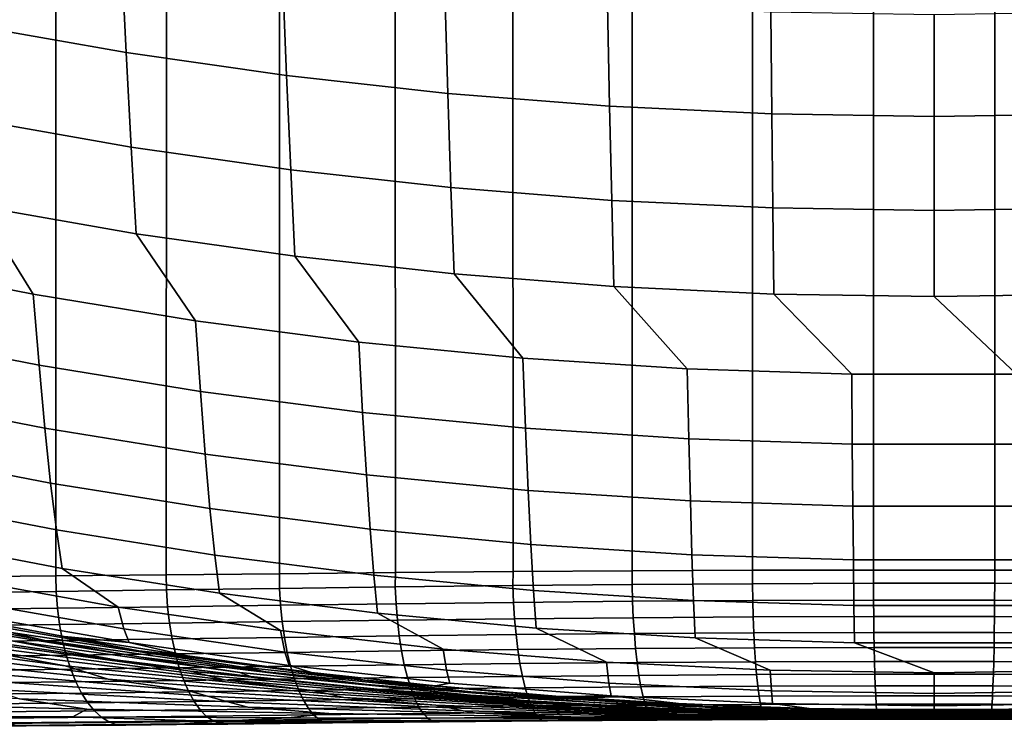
# Model space of a CAD drawing. Header units: metres. Extents: x -109 to 109, y -100 to 58.
# Tile 196 of 642: x -4.59 to 0.35, y -100.19 to -96.64. Entities that reach past the tile are written whole.
import ezdxf

# ---------------------------------------------------------------- set-up
doc = ezdxf.new("R2010")
doc.units = ezdxf.units.M
doc.layers.add('solid_21_062_100_XXX', color=7, linetype='CONTINUOUS')

msp = doc.modelspace()

# ---------------------------------------------------------------- linework, layer by layer
at = {"layer": 'solid_21_062_100_XXX'}
for points in [[(-4.889292, -96.149818, 8.679727), (-4.85934, -96.663986, 7.422805), (-4.057991, -96.804779, 7.476767), (-4.083229, -96.291573, 8.739078)], [(-4.083229, -96.291573, 8.739078), (-4.057991, -96.804779, 7.476767), (-3.251984, -96.920227, 7.521014), (-3.272357, -96.407814, 8.787746)], [(-3.272357, -96.407814, 8.787746), (-3.251984, -96.920227, 7.521014), (-2.44225, -97.010162, 7.555484), (-2.457637, -96.498367, 8.825663)], [(-2.457637, -96.498367, 8.825663), (-2.44225, -97.010162, 7.555484), (-1.62972, -97.074463, 7.580129), (-1.640029, -96.563118, 8.852773)], [(-4.949234, -99.43718, -96.64222), (-4.948708, -96.541832, -96.644028), (-4.410548, -96.545723, -96.929161), (-4.411044, -99.432831, -96.927414)], [(-4.411044, -99.432831, -96.927414), (-4.410548, -96.545723, -96.929161), (-3.856019, -96.549744, -97.181007), (-3.856352, -99.427605, -97.179375)], [(-3.856352, -99.427605, -97.179375), (-3.856019, -96.549744, -97.181007), (-3.28719, -96.553696, -97.398636), (-3.287289, -99.422012, -97.397102)], [(-2.706047, -99.416542, -97.579773), (-3.287289, -99.422012, -97.397102), (-3.28719, -96.553696, -97.398636), (-2.706185, -96.557373, -97.581223)], [(-2.114857, -99.411629, -97.726677), (-2.706047, -99.416542, -97.579773), (-2.706185, -96.557373, -97.581223), (-2.11517, -96.56057, -97.728096)], [(-1.515958, -99.407616, -97.837296), (-2.114857, -99.411629, -97.726677), (-2.11517, -96.56057, -97.728096), (-1.516345, -96.563133, -97.838715)], [(-1.640029, -96.563118, 8.852773), (-1.62972, -97.074463, 7.580129), (-0.815326, -97.113083, 7.59493), (-0.820496, -96.602005, 8.869055)], [(-0.911579, -99.404793, -97.91124), (-1.515958, -99.407616, -97.837296), (-1.516345, -96.563133, -97.838715), (-0.911945, -96.564919, -97.912682)], [(-0.303935, -99.403336, -97.94825), (-0.911579, -99.404793, -97.91124), (-0.911945, -96.564919, -97.912682), (-0.304214, -96.565834, -97.949722)], [(0.304765, -99.403343, -97.948227), (-0.303935, -99.403336, -97.94825), (-0.304214, -96.565834, -97.949722), (0.304607, -96.565834, -97.949707)], [(0.912314, -99.4048, -97.911171), (0.304765, -99.403343, -97.948227), (0.304607, -96.565834, -97.949707), (0.912271, -96.564919, -97.912651)], [(0, -96.614975, 8.874486), (-0.820496, -96.602005, 8.869055), (-0.815326, -97.113083, 7.59493), (0, -97.125961, 7.599868)], [(0.820496, -96.602005, 8.869055), (0, -96.614975, 8.874486), (0, -97.125961, 7.599868), (0.815326, -97.113083, 7.59493)], [(-4.85934, -96.663986, 7.422805), (-4.829227, -97.139534, 6.150465), (-4.032626, -97.279213, 6.199165), (-4.057991, -96.804779, 7.476767)], [(-4.057991, -96.804779, 7.476767), (-4.032626, -97.279213, 6.199165), (-3.231514, -97.393738, 6.239096), (-3.251984, -96.920227, 7.521014)], [(-3.251984, -96.920227, 7.521014), (-3.231514, -97.393738, 6.239096), (-2.426794, -97.482948, 6.270201), (-2.44225, -97.010162, 7.555484)], [(-2.44225, -97.010162, 7.555484), (-2.426794, -97.482948, 6.270201), (-1.619367, -97.546738, 6.29244), (-1.62972, -97.074463, 7.580129)], [(-1.62972, -97.074463, 7.580129), (-1.619367, -97.546738, 6.29244), (-0.810135, -97.585037, 6.305796), (-0.815326, -97.113083, 7.59493)], [(0, -97.125961, 7.599868), (-0.815326, -97.113083, 7.59493), (-0.810135, -97.585037, 6.305796), (0, -97.597816, 6.310252)], [(0.815326, -97.113083, 7.59493), (0, -97.125961, 7.599868), (0, -97.597816, 6.310252), (0.810135, -97.585037, 6.305796)], [(-4.829227, -97.139534, 6.150465), (-4.798885, -97.576027, 4.863899), (-4.007076, -97.714432, 4.907468), (-4.032626, -97.279213, 6.199165)], [(-4.032626, -97.279213, 6.199165), (-4.007076, -97.714432, 4.907468), (-3.210902, -97.827911, 4.943189), (-3.231514, -97.393738, 6.239096)], [(-5.585456, -97.412849, 4.812533), (-5.335222, -97.858475, 3.53206), (-4.524711, -98.01815, 3.577017), (-4.798885, -97.576027, 4.863899)], [(-3.231514, -97.393738, 6.239096), (-3.210902, -97.827911, 4.943189), (-2.411234, -97.916298, 4.971013), (-2.426794, -97.482948, 6.270201)], [(-2.426794, -97.482948, 6.270201), (-2.411234, -97.916298, 4.971013), (-1.608945, -97.979492, 4.990906), (-1.619367, -97.546738, 6.29244)], [(-1.619367, -97.546738, 6.29244), (-1.608945, -97.979492, 4.990906), (-0.804909, -98.017448, 5.002853), (-0.810135, -97.585037, 6.305796)], [(-4.798885, -97.576027, 4.863899), (-4.524711, -98.01815, 3.577017), (-3.709055, -98.15152, 3.614568), (-4.007076, -97.714432, 4.907468)], [(0, -97.597816, 6.310252), (-0.810135, -97.585037, 6.305796), (-0.804909, -98.017448, 5.002853), (0, -98.030106, 5.006839)], [(0.810135, -97.585037, 6.305796), (0, -97.597816, 6.310252), (0, -98.030106, 5.006839), (0.804909, -98.017448, 5.002853)], [(-4.007076, -97.714432, 4.907468), (-3.709055, -98.15152, 3.614568), (-2.889189, -98.258423, 3.644667), (-3.210902, -97.827911, 4.943189)], [(-5.335222, -97.858475, 3.53206), (-5.301297, -98.216835, 2.224715), (-4.495674, -98.374718, 2.264009), (-4.524711, -98.01815, 3.577017)], [(-3.210902, -97.827911, 4.943189), (-2.889189, -98.258423, 3.644667), (-2.066047, -98.338699, 3.667269), (-2.411234, -97.916298, 4.971013)], [(-2.411234, -97.916298, 4.971013), (-2.066047, -98.338699, 3.667269), (-1.240564, -98.392265, 3.68235), (-1.608945, -97.979492, 4.990906)], [(-1.608945, -97.979492, 4.990906), (-1.240564, -98.392265, 3.68235), (-0.413677, -98.419067, 3.689898), (-0.804909, -98.017448, 5.002853)], [(-4.524711, -98.01815, 3.577017), (-4.495674, -98.374718, 2.264009), (-3.685072, -98.506584, 2.296829), (-3.709055, -98.15152, 3.614568)], [(-0.804909, -98.017448, 5.002853), (-0.413677, -98.419067, 3.689898), (0.413677, -98.419067, 3.689898), (0, -98.030106, 5.006839)], [(0, -98.030106, 5.006839), (0.413677, -98.419067, 3.689898), (1.240564, -98.392265, 3.68235), (0.804909, -98.017448, 5.002853)], [(-3.709055, -98.15152, 3.614568), (-3.685072, -98.506584, 2.296829), (-2.870395, -98.612267, 2.323134), (-2.889189, -98.258423, 3.644667)], [(-5.301297, -98.216835, 2.224715), (-5.267251, -98.535042, 0.906671), (-4.466544, -98.690987, 0.940466), (-4.495674, -98.374718, 2.264009)], [(-2.889189, -98.258423, 3.644667), (-2.870395, -98.612267, 2.323134), (-2.052547, -98.691628, 2.342887), (-2.066047, -98.338699, 3.667269)], [(-2.066047, -98.338699, 3.667269), (-2.052547, -98.691628, 2.342887), (-1.232434, -98.744583, 2.356067), (-1.240564, -98.392265, 3.68235)], [(-4.495674, -98.374718, 2.264009), (-4.466544, -98.690987, 0.940466), (-3.661019, -98.82122, 0.968691), (-3.685072, -98.506584, 2.296829)], [(-1.240564, -98.392265, 3.68235), (-1.232434, -98.744583, 2.356067), (-0.410962, -98.771088, 2.362663), (-0.413677, -98.419067, 3.689898)], [(0.413677, -98.419067, 3.689898), (-0.413677, -98.419067, 3.689898), (-0.410962, -98.771088, 2.362663), (0.410962, -98.771088, 2.362663)], [(-5.267251, -98.535042, 0.906671), (-5.2331, -98.812782, -0.420832), (-4.437335, -98.966652, -0.392372), (-4.466544, -98.690987, 0.940466)], [(-3.685072, -98.506584, 2.296829), (-3.661019, -98.82122, 0.968691), (-2.851551, -98.925598, 0.991312), (-2.870395, -98.612267, 2.323134)], [(-2.870395, -98.612267, 2.323134), (-2.851551, -98.925598, 0.991312), (-2.039014, -99.003975, 1.008297), (-2.052547, -98.691628, 2.342887)], [(-4.466544, -98.690987, 0.940466), (-4.437335, -98.966652, -0.392372), (-3.636908, -99.095146, -0.368605), (-3.661019, -98.82122, 0.968691)], [(-2.052547, -98.691628, 2.342887), (-2.039014, -99.003975, 1.008297), (-1.224285, -99.056267, 1.019631), (-1.232434, -98.744583, 2.356067)], [(-1.232434, -98.744583, 2.356067), (-1.224285, -99.056267, 1.019631), (-0.408241, -99.082436, 1.025302), (-0.410962, -98.771088, 2.362663)], [(0.410962, -98.771088, 2.362663), (-0.410962, -98.771088, 2.362663), (-0.408241, -99.082436, 1.025302), (0.408241, -99.082436, 1.025302)], [(-5.2331, -98.812782, -0.420832), (-5.198921, -99.049759, -1.75655), (-4.40811, -99.201424, -1.733259), (-4.437335, -98.966652, -0.392372)], [(-3.661019, -98.82122, 0.968691), (-3.636908, -99.095146, -0.368605), (-2.832665, -99.19812, -0.349557), (-2.851551, -98.925598, 0.991312)], [(-2.851551, -98.925598, 0.991312), (-2.832665, -99.19812, -0.349557), (-2.025454, -99.275436, -0.335256), (-2.039014, -99.003975, 1.008297)], [(-4.437335, -98.966652, -0.392372), (-4.40811, -99.201424, -1.733259), (-3.612791, -99.328072, -1.713809), (-3.636908, -99.095146, -0.368605)], [(-2.039014, -99.003975, 1.008297), (-2.025454, -99.275436, -0.335256), (-1.216121, -99.327026, -0.325713), (-1.224285, -99.056267, 1.019631)], [(-5.198921, -99.049759, -1.75655), (-5.164724, -99.245728, -3.099225), (-4.378882, -99.395073, -3.080934), (-4.40811, -99.201424, -1.733259)], [(-3.636908, -99.095146, -0.368605), (-3.612791, -99.328072, -1.713809), (-2.81378, -99.429558, -1.698222), (-2.832665, -99.19812, -0.349557)], [(-1.224285, -99.056267, 1.019631), (-1.216121, -99.327026, -0.325713), (-0.405515, -99.352844, -0.320938), (-0.408241, -99.082436, 1.025302)], [(0.408241, -99.082436, 1.025302), (-0.408241, -99.082436, 1.025302), (-0.405515, -99.352844, -0.320938), (0.405515, -99.352844, -0.320938)], [(-5.164724, -99.245728, -3.099225), (-4.907883, -99.444931, -4.443521), (-4.097723, -99.589478, -4.430279), (-4.378882, -99.395073, -3.080934)], [(-4.40811, -99.201424, -1.733259), (-4.378882, -99.395073, -3.080934), (-3.588677, -99.519775, -3.065661), (-3.612791, -99.328072, -1.713809)], [(-2.832665, -99.19812, -0.349557), (-2.81378, -99.429558, -1.698222), (-2.011896, -99.50576, -1.68652), (-2.025454, -99.275436, -0.335256)], [(-2.025454, -99.275436, -0.335256), (-2.011896, -99.50576, -1.68652), (-1.207958, -99.556595, -1.678712), (-1.216121, -99.327026, -0.325713)], [(-3.612791, -99.328072, -1.713809), (-3.588677, -99.519775, -3.065661), (-2.794901, -99.619698, -3.053423), (-2.81378, -99.429558, -1.698222)], [(-1.216121, -99.327026, -0.325713), (-1.207958, -99.556595, -1.678712), (-0.40279, -99.582039, -1.674804), (-0.405515, -99.352844, -0.320938)], [(-4.378882, -99.395073, -3.080934), (-4.097723, -99.589478, -4.430279), (-3.283302, -99.707977, -4.419424), (-3.588677, -99.519775, -3.065661)], [(0.405515, -99.352844, -0.320938), (-0.405515, -99.352844, -0.320938), (-0.40279, -99.582039, -1.674804), (0.40279, -99.582039, -1.674804)], [(-4.947355, -99.517792, -96.638245), (-4.949234, -99.43718, -96.64222), (-4.411044, -99.432831, -96.927414), (-4.409893, -99.511215, -96.923363)], [(-4.907883, -99.444931, -4.443521), (-4.875108, -99.557541, -5.797721), (-4.070157, -99.6996, -5.789068), (-4.097723, -99.589478, -4.430279)], [(-4.409893, -99.511215, -96.923363), (-4.411044, -99.432831, -96.927414), (-3.856352, -99.427605, -97.179375), (-3.855968, -99.503662, -97.175301)], [(-3.855968, -99.503662, -97.175301), (-3.856352, -99.427605, -97.179375), (-3.287289, -99.422012, -97.397102), (-3.287621, -99.495773, -97.393105)], [(-3.287621, -99.495773, -97.393105), (-3.287289, -99.422012, -97.397102), (-2.706047, -99.416542, -97.579773), (-2.706944, -99.488159, -97.57592)], [(-2.81378, -99.429558, -1.698222), (-2.794901, -99.619698, -3.053423), (-1.998344, -99.694717, -3.044235), (-2.011896, -99.50576, -1.68652)], [(-2.706944, -99.488159, -97.57592), (-2.706047, -99.416542, -97.579773), (-2.114857, -99.411629, -97.726677), (-2.116093, -99.481377, -97.723045)], [(-2.116093, -99.481377, -97.723045), (-2.114857, -99.411629, -97.726677), (-1.515958, -99.407616, -97.837296), (-1.51727, -99.475883, -97.833908)], [(-1.51727, -99.475883, -97.833908), (-1.515958, -99.407616, -97.837296), (-0.911579, -99.404793, -97.91124), (-0.912725, -99.472031, -97.908066)], [(-0.912725, -99.472031, -97.908066), (-0.911579, -99.404793, -97.91124), (-0.303935, -99.403336, -97.94825), (-0.304761, -99.470047, -97.945221)], [(-0.304761, -99.470047, -97.945221), (-0.303935, -99.403336, -97.94825), (0.304765, -99.403343, -97.948227), (0.304344, -99.470047, -97.945229)], [(0.91232, -99.472031, -97.908104), (0.304344, -99.470047, -97.945229), (0.304765, -99.403343, -97.948227), (0.912314, -99.4048, -97.911171)], [(-3.287621, -99.495773, -97.393105), (-2.706944, -99.488159, -97.57592), (-2.702655, -99.572601, -97.563591), (-3.282461, -99.580177, -97.380844)], [(-2.706944, -99.488159, -97.57592), (-2.116093, -99.481377, -97.723045), (-2.112715, -99.565857, -97.710663), (-2.702655, -99.572601, -97.563591)], [(-2.116093, -99.481377, -97.723045), (-1.51727, -99.475883, -97.833908), (-1.514835, -99.560387, -97.82148), (-2.112715, -99.565857, -97.710663)], [(-1.51727, -99.475883, -97.833908), (-0.912725, -99.472031, -97.908066), (-0.911256, -99.556549, -97.895607), (-1.514835, -99.560387, -97.82148)], [(-0.912725, -99.472031, -97.908066), (-0.304761, -99.470047, -97.945221), (-0.30427, -99.554581, -97.932747), (-0.911256, -99.556549, -97.895607)], [(-0.304761, -99.470047, -97.945221), (0.304344, -99.470047, -97.945229), (0.303853, -99.554581, -97.932762), (-0.30427, -99.554581, -97.932747)], [(0.304344, -99.470047, -97.945229), (0.91232, -99.472031, -97.908104), (0.910852, -99.556549, -97.895645), (0.303853, -99.554581, -97.932762)], [(-5.779711, -99.49527, -22.151413), (-5.569314, -99.555878, -28.992182), (-4.466109, -99.757332, -28.990633), (-4.636254, -99.717255, -22.149822)], [(-4.947355, -99.517792, -96.638245), (-4.409893, -99.511215, -96.923363), (-4.40315, -99.595543, -96.911301), (-4.939915, -99.602074, -96.62632)], [(-4.409893, -99.511215, -96.923363), (-3.855968, -99.503662, -97.175301), (-3.849988, -99.588028, -97.163139), (-4.40315, -99.595543, -96.911301)], [(-3.855968, -99.503662, -97.175301), (-3.287621, -99.495773, -97.393105), (-3.282461, -99.580177, -97.380844), (-3.849988, -99.588028, -97.163139)], [(-3.588677, -99.519775, -3.065661), (-3.283302, -99.707977, -4.419424), (-2.465466, -99.80027, -4.410969), (-2.794901, -99.619698, -3.053423)], [(-2.011896, -99.50576, -1.68652), (-1.998344, -99.694717, -3.044235), (-1.199801, -99.744774, -3.038104), (-1.207958, -99.556595, -1.678712)], [(-5.569314, -99.555878, -28.992182), (-5.111004, -99.660439, -35.83197), (-3.983558, -99.841805, -35.830341), (-4.466109, -99.757332, -28.990633)], [(-4.875108, -99.557541, -5.797721), (-4.84239, -99.628616, -7.155016), (-4.042645, -99.768097, -7.150786), (-4.070157, -99.6996, -5.789068)], [(-4.40315, -99.595543, -96.911301), (-3.849988, -99.588028, -97.163139), (-3.840358, -99.670303, -97.142189), (-4.392231, -99.67775, -96.890709)], [(-4.097723, -99.589478, -4.430279), (-4.070157, -99.6996, -5.789068), (-3.261082, -99.816048, -5.781975), (-3.283302, -99.707977, -4.419424)], [(-3.849988, -99.588028, -97.163139), (-3.282461, -99.580177, -97.380844), (-3.27419, -99.662521, -97.359596), (-3.840358, -99.670303, -97.142189)], [(-3.282461, -99.580177, -97.380844), (-2.702655, -99.572601, -97.563591), (-2.695805, -99.655022, -97.542091), (-3.27419, -99.662521, -97.359596)], [(-2.702655, -99.572601, -97.563591), (-2.112715, -99.565857, -97.710663), (-2.107336, -99.648331, -97.688957), (-2.695805, -99.655022, -97.542091)], [(-2.112715, -99.565857, -97.710663), (-1.514835, -99.560387, -97.82148), (-1.510966, -99.642906, -97.799629), (-2.107336, -99.648331, -97.688957)], [(-1.514835, -99.560387, -97.82148), (-0.911256, -99.556549, -97.895607), (-0.908924, -99.639099, -97.873657), (-1.510966, -99.642906, -97.799629)], [(-1.207958, -99.556595, -1.678712), (-1.199801, -99.744774, -3.038104), (-0.400066, -99.769821, -3.035036), (-0.40279, -99.582039, -1.674804)], [(-0.911256, -99.556549, -97.895607), (-0.30427, -99.554581, -97.932747), (-0.303491, -99.637138, -97.910744), (-0.908924, -99.639099, -97.873657)], [(0.40279, -99.582039, -1.674804), (-0.40279, -99.582039, -1.674804), (-0.400066, -99.769821, -3.035036), (0.400066, -99.769821, -3.035036)], [(-0.30427, -99.554581, -97.932747), (0.303853, -99.554581, -97.932762), (0.303075, -99.637138, -97.910759), (-0.303491, -99.637138, -97.910744)], [(0.303853, -99.554581, -97.932762), (0.910852, -99.556549, -97.895645), (0.90852, -99.639099, -97.873695), (0.303075, -99.637138, -97.910759)], [(-5.920135, -99.635513, -60.239876), (-5.602697, -99.71978, -63.822208), (-4.36474, -99.884369, -63.822376), (-4.74472, -99.815048, -60.239628)], [(-5.122112, -99.61451, -15.316278), (-3.993668, -99.809952, -15.316149), (-4.368921, -99.737053, -8.482392), (-4.98596, -99.624207, -8.482449)], [(-5.122112, -99.61451, -15.316278), (-4.636254, -99.717255, -22.149822), (-3.484452, -99.890411, -22.148233), (-3.993668, -99.809952, -15.316149)], [(-4.042645, -99.768097, -7.150786), (-4.84239, -99.628616, -7.155016), (-4.98596, -99.624207, -8.482449), (-4.368921, -99.737053, -8.482392)], [(-4.939915, -99.602074, -96.62632), (-4.40315, -99.595543, -96.911301), (-4.392231, -99.67775, -96.890709), (-4.927786, -99.684219, -96.606133)], [(-2.794901, -99.619698, -3.053423), (-2.465466, -99.80027, -4.410969), (-1.645068, -99.866249, -4.404924), (-1.998344, -99.694717, -3.044235)], [(-2.107336, -99.648331, -97.688957), (-1.510966, -99.642906, -97.799629), (-1.505712, -99.722359, -97.768639), (-2.100025, -99.727722, -97.658226)], [(-1.510966, -99.642906, -97.799629), (-0.908924, -99.639099, -97.873657), (-0.905759, -99.718597, -97.842499), (-1.505712, -99.722359, -97.768639)], [(-0.908924, -99.639099, -97.873657), (-0.303491, -99.637138, -97.910744), (-0.302433, -99.716667, -97.879501), (-0.905759, -99.718597, -97.842499)], [(-0.303491, -99.637138, -97.910744), (0.303075, -99.637138, -97.910759), (0.302019, -99.71666, -97.879517), (-0.302433, -99.716667, -97.879501)], [(0.303075, -99.637138, -97.910759), (0.90852, -99.639099, -97.873695), (0.905357, -99.718597, -97.842537), (0.302019, -99.71666, -97.879517)], [(-5.111004, -99.660439, -35.83197), (-4.641472, -99.757744, -42.670975), (-3.487299, -99.917847, -42.669228), (-3.983558, -99.841805, -35.830341)], [(-4.927786, -99.684219, -96.606133), (-4.392231, -99.67775, -96.890709), (-4.377278, -99.756767, -96.861847), (-4.911127, -99.763145, -96.57795)], [(-4.392231, -99.67775, -96.890709), (-3.840358, -99.670303, -97.142189), (-3.827203, -99.749428, -97.112732), (-4.377278, -99.756767, -96.861847)], [(-3.840358, -99.670303, -97.142189), (-3.27419, -99.662521, -97.359596), (-3.262916, -99.741745, -97.329628), (-3.827203, -99.749428, -97.112732)], [(-3.27419, -99.662521, -97.359596), (-2.695805, -99.655022, -97.542091), (-2.686483, -99.734329, -97.511696), (-3.262916, -99.741745, -97.329628)], [(-2.695805, -99.655022, -97.542091), (-2.107336, -99.648331, -97.688957), (-2.100025, -99.727722, -97.658226), (-2.686483, -99.734329, -97.511696)], [(-5.602697, -99.71978, -63.822208), (-5.464562, -99.774651, -67.413628), (-4.256074, -99.918373, -67.413391), (-4.36474, -99.884369, -63.822376)], [(-4.636254, -99.717255, -22.149822), (-4.466109, -99.757332, -28.990633), (-3.35581, -99.914482, -28.989071), (-3.484452, -99.890411, -22.148233)], [(-4.042645, -99.768097, -7.150786), (-4.368921, -99.737053, -8.482392), (-3.749385, -99.834984, -8.482342)], [(-3.993668, -99.809952, -15.316149), (-3.749385, -99.834984, -8.482342), (-4.368921, -99.737053, -8.482392)], [(-4.070157, -99.6996, -5.789068), (-4.042645, -99.768097, -7.150786), (-3.238913, -99.882423, -7.147318), (-3.261082, -99.816048, -5.781975)], [(-3.827203, -99.749428, -97.112732), (-3.262916, -99.741745, -97.329628), (-3.248785, -99.816818, -97.291336), (-3.810694, -99.824371, -97.07515)], [(-3.283302, -99.707977, -4.419424), (-3.261082, -99.816048, -5.781975), (-2.448705, -99.906738, -5.77645), (-2.465466, -99.80027, -4.410969)], [(-3.262916, -99.741745, -97.329628), (-2.686483, -99.734329, -97.511696), (-2.67481, -99.809517, -97.472809), (-3.248785, -99.816818, -97.291336)], [(-2.686483, -99.734329, -97.511696), (-2.100025, -99.727722, -97.658226), (-2.090878, -99.803009, -97.618866), (-2.67481, -99.809517, -97.472809)], [(-2.100025, -99.727722, -97.658226), (-1.505712, -99.722359, -97.768639), (-1.499141, -99.797729, -97.72892), (-2.090878, -99.803009, -97.618866)], [(-1.998344, -99.694717, -3.044235), (-1.645068, -99.866249, -4.404924), (-0.822961, -99.905869, -4.401294), (-1.199801, -99.744774, -3.038104)], [(-1.505712, -99.722359, -97.768639), (-0.905759, -99.718597, -97.842499), (-0.901802, -99.794022, -97.802536), (-1.499141, -99.797729, -97.72892)], [(-0.905759, -99.718597, -97.842499), (-0.302433, -99.716667, -97.879501), (-0.301111, -99.792114, -97.839417), (-0.901802, -99.794022, -97.802536)], [(-0.302433, -99.716667, -97.879501), (0.302019, -99.71666, -97.879517), (0.300699, -99.792114, -97.839432), (-0.301111, -99.792114, -97.839417)], [(0.302019, -99.71666, -97.879517), (0.905357, -99.718597, -97.842537), (0.901402, -99.794022, -97.802574), (0.300699, -99.792114, -97.839432)], [(-5.464562, -99.774651, -67.413628), (-5.326448, -99.829552, -70.995651), (-4.147575, -99.952347, -70.99588), (-4.256074, -99.918373, -67.413391)], [(-4.972135, -99.74247, -53.065777), (-3.735728, -99.911957, -53.065651), (-4.113919, -99.853912, -49.48233), (-4.794285, -99.755135, -49.482384)], [(-4.972135, -99.74247, -53.065777), (-4.858881, -99.77816, -56.649052), (-3.649929, -99.933006, -56.649242), (-3.735728, -99.911957, -53.065651)], [(-4.911127, -99.763145, -96.57795), (-4.377278, -99.756767, -96.861847), (-4.358484, -99.831589, -96.825096), (-4.890153, -99.837837, -96.542137)], [(-4.858881, -99.77816, -56.649052), (-4.74472, -99.815048, -60.239628), (-3.56344, -99.954689, -60.239483), (-3.649929, -99.933006, -56.649242)], [(-4.641472, -99.757744, -42.670975), (-4.794285, -99.755135, -49.482384), (-4.113919, -99.853912, -49.48233)], [(-4.641472, -99.757744, -42.670975), (-4.113919, -99.853912, -49.48233), (-3.431504, -99.937592, -49.482288), (-3.487299, -99.917847, -42.669228)], [(-4.466109, -99.757332, -28.990633), (-3.983558, -99.841805, -35.830341), (-2.849845, -99.978233, -35.828701), (-3.35581, -99.914482, -28.989071)], [(-4.377278, -99.756767, -96.861847), (-3.827203, -99.749428, -97.112732), (-3.810694, -99.824371, -97.07515), (-4.358484, -99.831589, -96.825096)], [(-4.042645, -99.768097, -7.150786), (-3.749385, -99.834984, -8.482342), (-3.127731, -99.917938, -8.482294), (-3.238913, -99.882423, -7.147318)], [(-1.199801, -99.744774, -3.038104), (-0.822961, -99.905869, -4.401294), (0, -99.91909, -4.400084), (-0.400066, -99.769821, -3.035036)], [(-0.400066, -99.769821, -3.035036), (0, -99.91909, -4.400084), (0.822961, -99.905869, -4.401294), (0.400066, -99.769821, -3.035036)], [(-5.326448, -99.829552, -70.995651), (-4.996202, -99.903122, -74.587318), (-3.750664, -100.007698, -74.587143), (-4.147575, -99.952347, -70.99588)], [(-4.890153, -99.837837, -96.542137), (-4.358484, -99.831589, -96.825096), (-4.336093, -99.901222, -96.780922), (-4.865138, -99.907326, -96.499161)], [(-4.74472, -99.815048, -60.239628), (-4.36474, -99.884369, -63.822376), (-3.12135, -100.007721, -63.822659), (-3.56344, -99.954689, -60.239483)], [(-4.358484, -99.831589, -96.825096), (-3.810694, -99.824371, -97.07515), (-3.791044, -99.894157, -97.02993), (-4.336093, -99.901222, -96.780922)], [(-3.993668, -99.809952, -15.316149), (-2.857889, -99.956886, -15.316039), (-3.127731, -99.917938, -8.482294), (-3.749385, -99.834984, -8.482342)], [(-3.993668, -99.809952, -15.316149), (-3.484452, -99.890411, -22.148233), (-2.326311, -100.014389, -22.146656), (-2.857889, -99.956886, -15.316039)], [(-3.810694, -99.824371, -97.07515), (-3.248785, -99.816818, -97.291336), (-3.23198, -99.886757, -97.245209), (-3.791044, -99.894157, -97.02993)], [(-3.261082, -99.816048, -5.781975), (-3.238913, -99.882423, -7.147318), (-2.431985, -99.971451, -7.144617), (-2.448705, -99.906738, -5.77645)], [(-3.248785, -99.816818, -97.291336), (-2.67481, -99.809517, -97.472809), (-2.660939, -99.879593, -97.425934), (-3.23198, -99.886757, -97.245209)], [(-2.67481, -99.809517, -97.472809), (-2.090878, -99.803009, -97.618866), (-2.080013, -99.873207, -97.571373), (-2.660939, -99.879593, -97.425934)], [(-2.465466, -99.80027, -4.410969), (-2.448705, -99.906738, -5.77645), (-1.633848, -99.971573, -5.772501), (-1.645068, -99.866249, -4.404924)], [(-2.090878, -99.803009, -97.618866), (-1.499141, -99.797729, -97.72892), (-1.49134, -99.868027, -97.680969), (-2.080013, -99.873207, -97.571373)], [(-1.499141, -99.797729, -97.72892), (-0.901802, -99.794022, -97.802536), (-0.897105, -99.864388, -97.75428), (-1.49134, -99.868027, -97.680969)], [(-0.901802, -99.794022, -97.802536), (-0.301111, -99.792114, -97.839417), (-0.299542, -99.862518, -97.791016), (-0.897105, -99.864388, -97.75428)], [(-0.301111, -99.792114, -97.839417), (0.300699, -99.792114, -97.839432), (0.299132, -99.862511, -97.791031), (-0.299542, -99.862518, -97.791016)], [(0.300699, -99.792114, -97.839432), (0.901402, -99.794022, -97.802574), (0.896707, -99.864388, -97.754318), (0.299132, -99.862511, -97.791031)], [(-4.36474, -99.884369, -63.822376), (-4.256074, -99.918373, -67.413391), (-3.043048, -100.026031, -67.413269), (-3.12135, -100.007721, -63.822659)], [(-3.735728, -99.911957, -53.065651), (-3.431504, -99.937592, -49.482288), (-4.113919, -99.853912, -49.48233)], [(-3.983558, -99.841805, -35.830341), (-3.487299, -99.917847, -42.669228), (-2.327723, -100.032478, -42.66748), (-2.849845, -99.978233, -35.828701)], [(-3.791044, -99.894157, -97.02993), (-3.23198, -99.886757, -97.245209), (-3.21272, -99.950653, -97.191856), (-3.768511, -99.957886, -96.977654)], [(-2.431985, -99.971451, -7.144617), (-3.238913, -99.882423, -7.147318), (-3.127731, -99.917938, -8.482294), (-2.504305, -99.98587, -8.482257)], [(-3.23198, -99.886757, -97.245209), (-2.660939, -99.879593, -97.425934), (-2.645048, -99.943657, -97.371666), (-3.21272, -99.950653, -97.191856)], [(-2.660939, -99.879593, -97.425934), (-2.080013, -99.873207, -97.571373), (-2.067571, -99.937416, -97.51638), (-2.645048, -99.943657, -97.371666)], [(-2.080013, -99.873207, -97.571373), (-1.49134, -99.868027, -97.680969), (-1.482409, -99.932343, -97.625435), (-2.067571, -99.937416, -97.51638)], [(-1.645068, -99.866249, -4.404924), (-1.633848, -99.971573, -5.772501), (-0.817337, -100.010506, -5.770129), (-0.822961, -99.905869, -4.401294)], [(-1.49134, -99.868027, -97.680969), (-0.897105, -99.864388, -97.75428), (-0.891729, -99.92878, -97.69838), (-1.482409, -99.932343, -97.625435)], [(-0.897105, -99.864388, -97.75428), (-0.299542, -99.862518, -97.791016), (-0.297746, -99.926949, -97.734924), (-0.891729, -99.92878, -97.69838)], [(-0.299542, -99.862518, -97.791016), (0.299132, -99.862511, -97.791031), (0.297339, -99.926949, -97.73494), (-0.297746, -99.926949, -97.734924)], [(0.299132, -99.862511, -97.791031), (0.896707, -99.864388, -97.754318), (0.891333, -99.92878, -97.69841), (0.297339, -99.926949, -97.73494)], [(-4.996202, -99.903122, -74.587318), (-4.862252, -99.953316, -78.169617), (-3.649358, -100.036713, -78.16993), (-3.750664, -100.007698, -74.587143)], [(-4.865138, -99.907326, -96.499161), (-4.336093, -99.901222, -96.780922), (-4.310397, -99.964767, -96.729912), (-4.836405, -99.970703, -96.449577)], [(-4.336093, -99.901222, -96.780922), (-3.791044, -99.894157, -97.02993), (-3.768511, -99.957886, -96.977654), (-4.310397, -99.964767, -96.729912)], [(-4.256074, -99.918373, -67.413391), (-4.147575, -99.952347, -70.99588), (-2.965003, -100.044289, -70.996208), (-3.043048, -100.026031, -67.413269)], [(-3.735728, -99.911957, -53.065651), (-2.493613, -100.033134, -53.065575), (-2.747353, -100.006126, -49.48225), (-3.431504, -99.937592, -49.482288)], [(-3.735728, -99.911957, -53.065651), (-3.649929, -99.933006, -56.649242), (-2.436009, -100.043633, -56.649494), (-2.493613, -100.033134, -53.065575)], [(-3.649929, -99.933006, -56.649242), (-3.56344, -99.954689, -60.239483), (-2.377899, -100.054382, -60.239403), (-2.436009, -100.043633, -56.649494)], [(-2.327723, -100.032478, -42.66748), (-3.487299, -99.917847, -42.669228), (-3.431504, -99.937592, -49.482288), (-2.747353, -100.006126, -49.48225)], [(-3.484452, -99.890411, -22.148233), (-3.35581, -99.914482, -28.989071), (-2.240087, -100.027016, -28.987511), (-2.326311, -100.014389, -22.146656)], [(-3.35581, -99.914482, -28.989071), (-2.849845, -99.978233, -35.828701), (-1.71154, -100.069382, -35.827061), (-2.240087, -100.027016, -28.987511)], [(-2.857889, -99.956886, -15.316039), (-2.504305, -99.98587, -8.482257), (-3.127731, -99.917938, -8.482294)], [(-2.645048, -99.943657, -97.371666), (-2.067571, -99.937416, -97.51638), (-2.053714, -99.994789, -97.454597), (-2.627345, -100.000877, -97.310722)], [(-2.448705, -99.906738, -5.77645), (-2.431985, -99.971451, -7.144617), (-1.622657, -100.035103, -7.142686), (-1.633848, -99.971573, -5.772501)], [(-2.067571, -99.937416, -97.51638), (-1.482409, -99.932343, -97.625435), (-1.472464, -99.989845, -97.563011), (-2.053714, -99.994789, -97.454597)], [(-1.482409, -99.932343, -97.625435), (-0.891729, -99.92878, -97.69838), (-0.885743, -99.986374, -97.635536), (-1.472464, -99.989845, -97.563011)], [(-0.891729, -99.92878, -97.69838), (-0.297746, -99.926949, -97.734924), (-0.295747, -99.984581, -97.671875), (-0.885743, -99.986374, -97.635536)], [(0, -99.91909, -4.400084), (-0.822961, -99.905869, -4.401294), (-0.817337, -100.010506, -5.770129), (0, -100.023499, -5.769338)], [(-0.297746, -99.926949, -97.734924), (0.297339, -99.926949, -97.73494), (0.295343, -99.984581, -97.671883), (-0.295747, -99.984581, -97.671875)], [(0.822961, -99.905869, -4.401294), (0, -99.91909, -4.400084), (0, -100.023499, -5.769338), (0.817337, -100.010506, -5.770129)], [(0.297339, -99.926949, -97.73494), (0.891333, -99.92878, -97.69841), (0.88535, -99.986366, -97.635574), (0.295343, -99.984581, -97.671883)], [(-4.862252, -99.953316, -78.169617), (-4.727542, -100.002686, -81.76104), (-3.547502, -100.065231, -81.760925), (-3.649358, -100.036713, -78.16993)], [(-4.836405, -99.970703, -96.449577), (-4.310397, -99.964767, -96.729912), (-4.281729, -100.021408, -96.672714), (-4.804327, -100.027153, -96.394028)], [(-4.310397, -99.964767, -96.729912), (-3.768511, -99.957886, -96.977654), (-3.743384, -100.014725, -96.919014), (-4.281729, -100.021408, -96.672714)], [(-4.147575, -99.952347, -70.99588), (-3.750664, -100.007698, -74.587143), (-2.502007, -100.082214, -74.587059), (-2.965003, -100.044289, -70.996208)], [(-3.768511, -99.957886, -96.977654), (-3.21272, -99.950653, -97.191856), (-3.191254, -100.00769, -97.131958), (-3.743384, -100.014725, -96.919014)], [(-3.56344, -99.954689, -60.239483), (-3.12135, -100.007721, -63.822659), (-1.87428, -100.089851, -63.823002), (-2.377899, -100.054382, -60.239403)], [(-3.21272, -99.950653, -97.191856), (-2.645048, -99.943657, -97.371666), (-2.627345, -100.000877, -97.310722), (-3.191254, -100.00769, -97.131958)], [(-2.857889, -99.956886, -15.316039), (-1.71683, -100.055008, -15.315952), (-1.879469, -100.038734, -8.482234), (-2.504305, -99.98587, -8.482257)], [(-2.857889, -99.956886, -15.316039), (-2.326311, -100.014389, -22.146656), (-1.163887, -100.08889, -22.145098), (-1.71683, -100.055008, -15.315952)], [(-2.849845, -99.978233, -35.828701), (-2.327723, -100.032478, -42.66748), (-1.164478, -100.101379, -42.665745), (-1.71154, -100.069382, -35.827061)], [(-1.622657, -100.035103, -7.142686), (-2.431985, -99.971451, -7.144617), (-2.504305, -99.98587, -8.482257), (-1.879469, -100.038734, -8.482234)], [(-1.633848, -99.971573, -5.772501), (-1.622657, -100.035103, -7.142686), (-0.811728, -100.073326, -7.141527), (-0.817337, -100.010506, -5.770129)], [(-1.472464, -99.989845, -97.563011), (-0.885743, -99.986374, -97.635536), (-0.879226, -100.036407, -97.566574), (-1.461634, -100.039787, -97.49453)], [(-0.885743, -99.986374, -97.635536), (-0.295747, -99.984581, -97.671875), (-0.29357, -100.034668, -97.602676), (-0.879226, -100.036407, -97.566574)], [(-0.295747, -99.984581, -97.671875), (0.295343, -99.984581, -97.671883), (0.293169, -100.034668, -97.602684), (-0.29357, -100.034668, -97.602676)], [(0.295343, -99.984581, -97.671883), (0.88535, -99.986366, -97.635574), (0.878835, -100.0364, -97.566612), (0.293169, -100.034668, -97.602684)], [(-5.738957, -99.996078, -85.343704), (-5.470662, -100.070763, -88.934807), (-4.255946, -100.101692, -88.934738), (-4.593305, -100.050621, -85.343964)], [(-4.804327, -100.027153, -96.394028), (-4.281729, -100.021408, -96.672714), (-4.25046, -100.070404, -96.610077), (-4.769321, -100.075943, -96.333237)], [(-4.727542, -100.002686, -81.76104), (-4.593305, -100.050621, -85.343964), (-3.446152, -100.092926, -85.344284), (-3.547502, -100.065231, -81.760925)], [(-4.281729, -100.021408, -96.672714), (-3.743384, -100.014725, -96.919014), (-3.715992, -100.063934, -96.854752), (-4.25046, -100.070404, -96.610077)], [(-3.750664, -100.007698, -74.587143), (-3.649358, -100.036713, -78.16993), (-2.434118, -100.096107, -78.170319), (-2.502007, -100.082214, -74.587059)], [(-3.743384, -100.014725, -96.919014), (-3.191254, -100.00769, -97.131958), (-3.167862, -100.057121, -97.066299), (-3.715992, -100.063934, -96.854752)], [(-3.649358, -100.036713, -78.16993), (-3.547502, -100.065231, -81.760925), (-2.365814, -100.109772, -81.76088), (-2.434118, -100.096107, -78.170319)], [(-3.191254, -100.00769, -97.131958), (-2.627345, -100.000877, -97.310722), (-2.608058, -100.050507, -97.243896), (-3.167862, -100.057121, -97.066299)], [(-3.12135, -100.007721, -63.822659), (-3.043048, -100.026031, -67.413269), (-1.826989, -100.097664, -67.413208), (-1.87428, -100.089851, -63.823002)], [(-3.043048, -100.026031, -67.413269), (-2.965003, -100.044289, -70.996208), (-1.77999, -100.105438, -70.996597), (-1.826989, -100.097664, -67.413208)], [(-2.327723, -100.032478, -42.66748), (-2.747353, -100.006126, -49.48225), (-2.061794, -100.059464, -49.482224)], [(-2.493613, -100.033134, -53.065575), (-2.061794, -100.059464, -49.482224), (-2.747353, -100.006126, -49.48225)], [(-2.627345, -100.000877, -97.310722), (-2.053714, -99.994789, -97.454597), (-2.038621, -100.044594, -97.386826), (-2.608058, -100.050507, -97.243896)], [(-2.493613, -100.033134, -53.065575), (-1.247743, -100.105858, -53.065533), (-1.375145, -100.097588, -49.482204), (-2.061794, -100.059464, -49.482224)], [(-2.493613, -100.033134, -53.065575), (-2.436009, -100.043633, -56.649494), (-1.218866, -100.109978, -56.649788), (-1.247743, -100.105858, -53.065533)], [(-1.164478, -100.101379, -42.665745), (-2.327723, -100.032478, -42.66748), (-2.061794, -100.059464, -49.482224), (-1.375145, -100.097588, -49.482204)], [(-2.326311, -100.014389, -22.146656), (-2.240087, -100.027016, -28.987511), (-1.120683, -100.09465, -28.985964), (-1.163887, -100.08889, -22.145098)], [(-2.240087, -100.027016, -28.987511), (-1.71154, -100.069382, -35.827061), (-0.570452, -100.115044, -35.825439), (-1.120683, -100.09465, -28.985964)], [(-2.053714, -99.994789, -97.454597), (-1.472464, -99.989845, -97.563011), (-1.461634, -100.039787, -97.49453), (-2.038621, -100.044594, -97.386826)], [(-1.622657, -100.035103, -7.142686), (-1.879469, -100.038734, -8.482234), (-1.253567, -100.076515, -8.482215)], [(-1.71683, -100.055008, -15.315952), (-1.253567, -100.076515, -8.482215), (-1.879469, -100.038734, -8.482234)], [(-1.622657, -100.035103, -7.142686), (-1.253567, -100.076515, -8.482215), (-0.626961, -100.09919, -8.482201), (-0.811728, -100.073326, -7.141527)], [(-1.461634, -100.039787, -97.49453), (-0.879226, -100.036407, -97.566574), (-0.872261, -100.078239, -97.492393), (-1.45006, -100.081512, -97.420868)], [(-0.879226, -100.036407, -97.566574), (-0.29357, -100.034668, -97.602676), (-0.291244, -100.076546, -97.528229), (-0.872261, -100.078239, -97.492393)], [(0, -100.023499, -5.769338), (-0.817337, -100.010506, -5.770129), (-0.811728, -100.073326, -7.141527), (0, -100.086075, -7.14114)], [(-0.29357, -100.034668, -97.602676), (0.293169, -100.034668, -97.602684), (0.290846, -100.076546, -97.528244), (-0.291244, -100.076546, -97.528229)], [(0.817337, -100.010506, -5.770129), (0, -100.023499, -5.769338), (0, -100.086075, -7.14114), (0.811728, -100.073326, -7.141527)], [(0.293169, -100.034668, -97.602684), (0.878835, -100.0364, -97.566612), (0.871873, -100.078232, -97.492432), (0.290846, -100.076546, -97.528244)], [(-4.255946, -100.101692, -88.934738), (-5.470662, -100.070763, -88.934807), (-5.406492, -100.13588, -92.482193), (-4.325202, -100.141144, -92.482185)], [(-4.769321, -100.075943, -96.333237), (-4.25046, -100.070404, -96.610077), (-4.216997, -100.111122, -96.542824), (-4.731842, -100.116432, -96.26799)], [(-4.593305, -100.050621, -85.343964), (-4.255946, -100.101692, -88.934738), (-3.040442, -100.124817, -88.9347), (-3.446152, -100.092926, -85.344284)], [(-4.25046, -100.070404, -96.610077), (-3.715992, -100.063934, -96.854752), (-3.686689, -100.104889, -96.785721), (-4.216997, -100.111122, -96.542824)], [(-3.715992, -100.063934, -96.854752), (-3.167862, -100.057121, -97.066299), (-3.142846, -100.098305, -96.995735), (-3.686689, -100.104889, -96.785721)], [(-3.547502, -100.065231, -81.760925), (-3.446152, -100.092926, -85.344284), (-2.297976, -100.123039, -85.344643), (-2.365814, -100.109772, -81.76088)], [(-3.167862, -100.057121, -97.066299), (-2.608058, -100.050507, -97.243896), (-2.587439, -100.091904, -97.172043), (-3.142846, -100.098305, -96.995735)], [(-2.965003, -100.044289, -70.996208), (-2.502007, -100.082214, -74.587059), (-1.251463, -100.126785, -74.587029), (-1.77999, -100.105438, -70.996597)], [(-2.608058, -100.050507, -97.243896), (-2.038621, -100.044594, -97.386826), (-2.022489, -100.086174, -97.313942), (-2.587439, -100.091904, -97.172043)], [(-2.587439, -100.091904, -97.172043), (-2.022489, -100.086174, -97.313942), (-2.005527, -100.118996, -97.236893), (-2.565755, -100.124527, -97.0961)], [(-2.502007, -100.082214, -74.587059), (-2.434118, -100.096107, -78.170319), (-1.217472, -100.13163, -78.170746), (-1.251463, -100.126785, -74.587029)], [(-2.436009, -100.043633, -56.649494), (-2.377899, -100.054382, -60.239403), (-1.189627, -100.114136, -60.239365), (-1.218866, -100.109978, -56.649788)], [(-2.377899, -100.054382, -60.239403), (-1.87428, -100.089851, -63.823002), (-0.625088, -100.130844, -63.823391), (-1.189627, -100.114136, -60.239365)], [(-2.038621, -100.044594, -97.386826), (-1.461634, -100.039787, -97.49453), (-1.45006, -100.081512, -97.420868), (-2.022489, -100.086174, -97.313942)], [(-2.022489, -100.086174, -97.313942), (-1.45006, -100.081512, -97.420868), (-1.437892, -100.114487, -97.342987), (-2.005527, -100.118996, -97.236893)], [(-1.71683, -100.055008, -15.315952), (-0.572593, -100.104134, -15.31589), (-0.626961, -100.09919, -8.482201), (-1.253567, -100.076515, -8.482215)], [(-1.71683, -100.055008, -15.315952), (-1.163887, -100.08889, -22.145098), (0.000683, -100.113747, -22.143564), (-0.572593, -100.104134, -15.31589)], [(-1.71154, -100.069382, -35.827061), (-1.164478, -100.101379, -42.665745), (0.000605, -100.124367, -42.664032), (-0.570452, -100.115044, -35.825439)], [(-1.45006, -100.081512, -97.420868), (-0.872261, -100.078239, -97.492393), (-0.864939, -100.11132, -97.413948), (-1.437892, -100.114487, -97.342987)], [(-0.872261, -100.078239, -97.492393), (-0.291244, -100.076546, -97.528229), (-0.288799, -100.109688, -97.449509), (-0.864939, -100.11132, -97.413948)], [(0, -100.086075, -7.14114), (-0.811728, -100.073326, -7.141527), (-0.626961, -100.09919, -8.482201), (0, -100.106758, -8.482196)], [(-0.291244, -100.076546, -97.528229), (0.290846, -100.076546, -97.528244), (0.288404, -100.109688, -97.449524), (-0.288799, -100.109688, -97.449509)], [(0.811728, -100.073326, -7.141527), (0, -100.086075, -7.14114), (0, -100.106758, -8.482196), (0.626961, -100.09919, -8.482201)], [(0.000564, -100.117226, -28.984438), (0.571565, -100.115013, -35.823841), (1.712654, -100.069313, -35.822266), (1.121812, -100.094604, -28.982937)], [(0.290846, -100.076546, -97.528244), (0.871873, -100.078232, -97.492432), (0.864554, -100.11132, -97.413986), (0.288404, -100.109688, -97.449524)], [(-6.011687, -100.186302, -94.843376), (-3.605646, -100.163956, -94.842369), (-4.325202, -100.141144, -92.482185), (-5.406492, -100.13588, -92.482193)], [(-4.731842, -100.116432, -96.26799), (-4.216997, -100.111122, -96.542824), (-4.181773, -100.143028, -96.471809), (-4.692375, -100.148102, -96.199135)], [(-3.040442, -100.124817, -88.9347), (-4.255946, -100.101692, -88.934738), (-4.325202, -100.141144, -92.482185), (-3.243906, -100.145233, -92.482185)], [(-4.216997, -100.111122, -96.542824), (-3.686689, -100.104889, -96.785721), (-3.655856, -100.137039, -96.712807), (-4.181773, -100.143028, -96.471809)], [(-4.181773, -100.143028, -96.471809), (-3.655856, -100.137039, -96.712807), (-3.623892, -100.159981, -96.636955), (-4.145247, -100.16571, -96.397972)], [(-3.686689, -100.104889, -96.785721), (-3.142846, -100.098305, -96.995735), (-3.116531, -100.130699, -96.921173), (-3.655856, -100.137039, -96.712807)], [(-3.655856, -100.137039, -96.712807), (-3.116531, -100.130699, -96.921173), (-3.08926, -100.153893, -96.84359), (-3.623892, -100.159981, -96.636955)], [(-3.446152, -100.092926, -85.344284), (-3.040442, -100.124817, -88.9347), (-1.824444, -100.140175, -88.934685), (-2.297976, -100.123039, -85.344643)], [(-1.824444, -100.140175, -88.934685), (-3.040442, -100.124817, -88.9347), (-3.243906, -100.145233, -92.482185), (-2.162606, -100.148155, -92.482185)], [(-3.142846, -100.098305, -96.995735), (-2.587439, -100.091904, -97.172043), (-2.565755, -100.124527, -97.0961), (-3.116531, -100.130699, -96.921173)], [(-3.116531, -100.130699, -96.921173), (-2.565755, -100.124527, -97.0961), (-2.543287, -100.147957, -97.017059), (-3.08926, -100.153893, -96.84359)], [(-2.565755, -100.124527, -97.0961), (-2.005527, -100.118996, -97.236893), (-1.987955, -100.142624, -97.156677), (-2.543287, -100.147957, -97.017059)], [(-2.434118, -100.096107, -78.170319), (-2.365814, -100.109772, -81.76088), (-1.183146, -100.136391, -81.760857), (-1.217472, -100.13163, -78.170746)], [(-2.365814, -100.109772, -81.76088), (-2.297976, -100.123039, -85.344643), (-1.149196, -100.141037, -85.345024), (-1.183146, -100.136391, -81.760857)], [(-2.297976, -100.123039, -85.344643), (-1.824444, -100.140175, -88.934685), (-0.608178, -100.147827, -88.934685), (-1.149196, -100.141037, -85.345024)], [(-2.005527, -100.118996, -97.236893), (-1.437892, -100.114487, -97.342987), (-1.425288, -100.138283, -97.261894), (-1.987955, -100.142624, -97.156677)], [(-1.87428, -100.089851, -63.823002), (-1.826989, -100.097664, -67.413208), (-0.60919, -100.133408, -67.413185), (-0.625088, -100.130844, -63.823391)], [(-1.826989, -100.097664, -67.413208), (-1.77999, -100.105438, -70.996597), (-0.593582, -100.135941, -70.997017), (-0.60919, -100.133408, -67.413185)], [(-1.77999, -100.105438, -70.996597), (-1.251463, -100.126785, -74.587029), (0.000001, -100.141602, -74.587013), (-0.593582, -100.135941, -70.997017)], [(-1.437892, -100.114487, -97.342987), (-0.864939, -100.11132, -97.413948), (-0.857355, -100.135231, -97.332268), (-1.425288, -100.138283, -97.261894)], [(-1.425288, -100.138283, -97.261894), (-0.857355, -100.135231, -97.332268), (-0.849608, -100.149651, -97.248405), (-1.412412, -100.152596, -97.178642)], [(-1.164478, -100.101379, -42.665745), (-1.375145, -100.097588, -49.482204), (-0.687756, -100.120476, -49.482193)], [(-1.247743, -100.105858, -53.065533), (-0.687756, -100.120476, -49.482193), (-1.375145, -100.097588, -49.482204)], [(0.000001, -100.141602, -74.587013), (-1.251463, -100.126785, -74.587029), (-1.217472, -100.13163, -78.170746), (-0.00014, -100.143433, -78.171196)], [(-1.247743, -100.105858, -53.065533), (0, -100.130104, -53.065521), (0, -100.128105, -49.482189), (-0.687756, -100.120476, -49.482193)], [(0, -100.130104, -53.065521), (-1.247743, -100.105858, -53.065533), (-1.218866, -100.109978, -56.649788), (-0.000121, -100.13208, -56.650108)], [(-1.218866, -100.109978, -56.649788), (-1.189627, -100.114136, -60.239365), (0, -100.134033, -60.239353), (-0.000121, -100.13208, -56.650108)], [(-1.217472, -100.13163, -78.170746), (-1.183146, -100.136391, -81.760857), (0, -100.145241, -81.760849), (-0.00014, -100.143433, -78.171196)], [(-1.189627, -100.114136, -60.239365), (-0.625088, -100.130844, -63.823391), (0.624811, -100.130844, -63.823803), (0, -100.134033, -60.239353)], [(0, -100.145241, -81.760849), (-1.183146, -100.136391, -81.760857), (-1.149196, -100.141037, -85.345024), (-0.00012, -100.147018, -85.345413)], [(0.000605, -100.124367, -42.664032), (-1.164478, -100.101379, -42.665745), (-0.687756, -100.120476, -49.482193), (0, -100.128105, -49.482189)], [(0.000683, -100.113747, -22.143564), (-1.163887, -100.08889, -22.145098), (-1.120683, -100.09465, -28.985964), (0.000564, -100.117226, -28.984438)], [(-1.120683, -100.09465, -28.985964), (-0.570452, -100.115044, -35.825439), (0.571565, -100.115013, -35.823841), (0.000564, -100.117226, -28.984438)], [(-0.864939, -100.11132, -97.413948), (-0.288799, -100.109688, -97.449509), (-0.286267, -100.133659, -97.367531), (-0.857355, -100.135231, -97.332268)], [(-0.857355, -100.135231, -97.332268), (-0.286267, -100.133659, -97.367531), (-0.28368, -100.14814, -97.283363), (-0.849608, -100.149651, -97.248405)], [(-0.572593, -100.104134, -15.31589), (0, -100.106758, -8.482196), (-0.626961, -100.09919, -8.482201)], [(0.624811, -100.130844, -63.823803), (-0.625088, -100.130844, -63.823391), (-0.60919, -100.133408, -67.413185), (0.60919, -100.133408, -67.413185)], [(0.60919, -100.133408, -67.413185), (-0.60919, -100.133408, -67.413185), (-0.593582, -100.135941, -70.997017), (0.59329, -100.135941, -70.997459)], [(0.59329, -100.135941, -70.997459), (-0.593582, -100.135941, -70.997017), (0.000001, -100.141602, -74.587013)], [(-0.572593, -100.104134, -15.31589), (0.000683, -100.113747, -22.143564), (1.165252, -100.088837, -22.142056), (0.572703, -100.104126, -15.315854)], [(-0.572593, -100.104134, -15.31589), (0.572703, -100.104126, -15.315854), (0.626961, -100.09919, -8.482201), (0, -100.106758, -8.482196)], [(-0.570452, -100.115044, -35.825439), (0.000605, -100.124367, -42.664032), (1.165689, -100.101326, -42.662338), (0.571565, -100.115013, -35.823841)], [(-0.288799, -100.109688, -97.449509), (0.288404, -100.109688, -97.449524), (0.285875, -100.133652, -97.367546), (-0.286267, -100.133659, -97.367531)], [(-0.286267, -100.133659, -97.367531), (0.285875, -100.133652, -97.367546), (0.283292, -100.14814, -97.283371), (-0.28368, -100.14814, -97.283363)], [(1.251465, -100.126785, -74.587029), (0.000001, -100.141602, -74.587013), (-0.00014, -100.143433, -78.171196), (1.217191, -100.131638, -78.171654)], [(1.217191, -100.131638, -78.171654), (-0.00014, -100.143433, -78.171196), (0, -100.145241, -81.760849), (1.183146, -100.136391, -81.760857)], [(1.247743, -100.105858, -53.065533), (0, -100.130104, -53.065521), (-0.000121, -100.13208, -56.650108), (1.218623, -100.109985, -56.650452)], [(1.218623, -100.109985, -56.650452), (-0.000121, -100.13208, -56.650108), (0, -100.134033, -60.239353), (1.189628, -100.114136, -60.239365)], [(1.183146, -100.136391, -81.760857), (0, -100.145241, -81.760849), (-0.00012, -100.147018, -85.345413), (1.148956, -100.141045, -85.345802)], [(1.165689, -100.101326, -42.662338), (0.000605, -100.124367, -42.664032), (0, -100.128105, -49.482189), (0.687756, -100.120476, -49.482193)], [(0, -100.130104, -53.065521), (1.247743, -100.105858, -53.065533), (0.687756, -100.120476, -49.482193), (0, -100.128105, -49.482189)], [(1.189628, -100.114136, -60.239365), (0, -100.134033, -60.239353), (0.624811, -100.130844, -63.823803)], [(1.779697, -100.105453, -70.997917), (0.59329, -100.135941, -70.997459), (0.000001, -100.141602, -74.587013), (1.251465, -100.126785, -74.587029)], [(1.165252, -100.088837, -22.142056), (0.000683, -100.113747, -22.143564), (0.000564, -100.117226, -28.984438), (1.121812, -100.094604, -28.982937)], [(0.285875, -100.133652, -97.367546), (0.856974, -100.135231, -97.332306), (0.84923, -100.149651, -97.248444), (0.283292, -100.14814, -97.283371)], [(0.288404, -100.109688, -97.449524), (0.864554, -100.11132, -97.413986), (0.856974, -100.135231, -97.332306), (0.285875, -100.133652, -97.367546)], [(-4.060298, -100.182266, -96.250648), (-3.805055, -100.179726, -96.37204), (-3.605646, -100.163956, -94.842369), (-6.011687, -100.186302, -94.843376)], [(-4.312063, -100.184586, -96.121346), (-4.060298, -100.182266, -96.250648), (-6.011687, -100.186302, -94.843376)], [(-4.560239, -100.18663, -95.984169), (-4.312063, -100.184586, -96.121346), (-6.011687, -100.186302, -94.843376)], [(-4.80433, -100.188324, -95.839355), (-4.560239, -100.18663, -95.984169), (-6.011687, -100.186302, -94.843376)], [(-4.609548, -100.183456, -96.054222), (-4.560239, -100.18663, -95.984169), (-4.80433, -100.188324, -95.839355)], [(-4.692375, -100.148102, -96.199135), (-4.181773, -100.143028, -96.471809), (-4.145247, -100.16571, -96.397972), (-4.651433, -100.170547, -96.127571)], [(-4.651433, -100.170547, -96.127571), (-4.145247, -100.16571, -96.397972), (-4.107893, -100.178879, -96.322258), (-4.609548, -100.183456, -96.054222)], [(-4.609548, -100.183456, -96.054222), (-4.107893, -100.178879, -96.322258), (-4.312063, -100.184586, -96.121346), (-4.560239, -100.18663, -95.984169)], [(-3.605646, -100.163956, -94.842369), (-3.243906, -100.145233, -92.482185), (-4.325202, -100.141144, -92.482185)], [(-4.107893, -100.178879, -96.322258), (-4.060298, -100.182266, -96.250648), (-4.312063, -100.184586, -96.121346)], [(-4.145247, -100.16571, -96.397972), (-3.623892, -100.159981, -96.636955), (-3.591214, -100.173416, -96.559151), (-4.107893, -100.178879, -96.322258)], [(-4.107893, -100.178879, -96.322258), (-3.591214, -100.173416, -96.559151), (-3.805055, -100.179726, -96.37204), (-4.060298, -100.182266, -96.250648)], [(-3.805055, -100.179726, -96.37204), (-3.546575, -100.17704, -96.48542), (-3.605646, -100.163956, -94.842369)], [(-3.591214, -100.173416, -96.559151), (-3.546575, -100.17704, -96.48542), (-3.805055, -100.179726, -96.37204)], [(-3.623892, -100.159981, -96.636955), (-3.08926, -100.153893, -96.84359), (-3.061386, -100.167587, -96.763985), (-3.591214, -100.173416, -96.559151)], [(-3.605646, -100.163956, -94.842369), (-1.201536, -100.152977, -94.842178), (-2.162606, -100.148155, -92.482185), (-3.243906, -100.145233, -92.482185)], [(-1.941138, -100.16114, -96.993393), (-1.390918, -100.157173, -97.095718), (-1.201536, -100.152977, -94.842178), (-3.605646, -100.163956, -94.842369)], [(-2.485057, -100.166023, -96.85733), (-1.941138, -100.16114, -96.993393), (-3.605646, -100.163956, -94.842369)], [(-3.020841, -100.171463, -96.687843), (-2.485057, -100.166023, -96.85733), (-3.605646, -100.163956, -94.842369)], [(-3.546575, -100.17704, -96.48542), (-3.020841, -100.171463, -96.687843), (-3.605646, -100.163956, -94.842369)], [(-3.591214, -100.173416, -96.559151), (-3.061386, -100.167587, -96.763985), (-3.020841, -100.171463, -96.687843), (-3.546575, -100.17704, -96.48542)], [(-3.08926, -100.153893, -96.84359), (-2.543287, -100.147957, -97.017059), (-2.520327, -100.161888, -96.935944), (-3.061386, -100.167587, -96.763985)], [(-3.061386, -100.167587, -96.763985), (-2.520327, -100.161888, -96.935944), (-2.485057, -100.166023, -96.85733), (-3.020841, -100.171463, -96.687843)], [(-2.543287, -100.147957, -97.017059), (-1.987955, -100.142624, -97.156677), (-1.970001, -100.156769, -97.074348), (-2.520327, -100.161888, -96.935944)], [(-2.520327, -100.161888, -96.935944), (-1.970001, -100.156769, -97.074348), (-1.941138, -100.16114, -96.993393), (-2.485057, -100.166023, -96.85733)], [(-0.608178, -100.147827, -88.934685), (-1.824444, -100.140175, -88.934685), (-2.162606, -100.148155, -92.482185), (-1.081304, -100.14991, -92.482185)], [(-1.201536, -100.152977, -94.842178), (-1.081304, -100.14991, -92.482185), (-2.162606, -100.148155, -92.482185)], [(-1.987955, -100.142624, -97.156677), (-1.425288, -100.138283, -97.261894), (-1.412412, -100.152596, -97.178642), (-1.970001, -100.156769, -97.074348)], [(-1.970001, -100.156769, -97.074348), (-1.412412, -100.152596, -97.178642), (-1.390918, -100.157173, -97.095718), (-1.941138, -100.16114, -96.993393)], [(-1.412412, -100.152596, -97.178642), (-0.849608, -100.149651, -97.248405), (-0.836213, -100.154381, -97.164047), (-1.390918, -100.157173, -97.095718)], [(-1.390918, -100.157173, -97.095718), (-0.836213, -100.154381, -97.164047), (-1.201536, -100.152977, -94.842178)], [(-1.201536, -100.152977, -94.842178), (1.202489, -100.152977, -94.841919), (0, -100.150497, -92.482185), (-1.081304, -100.14991, -92.482185)], [(0.279534, -100.152946, -97.198219), (0.836948, -100.154381, -97.163979), (1.202489, -100.152977, -94.841919), (-1.201536, -100.152977, -94.842178)], [(-0.278797, -100.152946, -97.198242), (0.279534, -100.152946, -97.198219), (-1.201536, -100.152977, -94.842178)], [(-0.836213, -100.154381, -97.164047), (-0.278797, -100.152946, -97.198242), (-1.201536, -100.152977, -94.842178)], [(-1.149196, -100.141037, -85.345024), (-0.608178, -100.147827, -88.934685), (0.608178, -100.147827, -88.934685), (-0.00012, -100.147018, -85.345413)], [(0.608178, -100.147827, -88.934685), (-0.608178, -100.147827, -88.934685), (-1.081304, -100.14991, -92.482185), (0, -100.150497, -92.482185)], [(-0.849608, -100.149651, -97.248405), (-0.28368, -100.14814, -97.283363), (-0.278797, -100.152946, -97.198242), (-0.836213, -100.154381, -97.164047)], [(-0.28368, -100.14814, -97.283363), (0.283292, -100.14814, -97.283371), (0.279534, -100.152946, -97.198219), (-0.278797, -100.152946, -97.198242)], [(1.148956, -100.141045, -85.345802), (-0.00012, -100.147018, -85.345413), (0.608178, -100.147827, -88.934685)], [(0.608178, -100.147827, -88.934685), (0, -100.150497, -92.482185), (1.081304, -100.14991, -92.482185)], [(1.202489, -100.152977, -94.841919), (1.081304, -100.14991, -92.482185), (0, -100.150497, -92.482185)], [(0.84923, -100.149651, -97.248444), (0.836948, -100.154381, -97.163979), (0.279534, -100.152946, -97.198219), (0.283292, -100.14814, -97.283371)]]:
    msp.add_3dface(points, dxfattribs=at)

doc.saveas('drawing.dxf')
